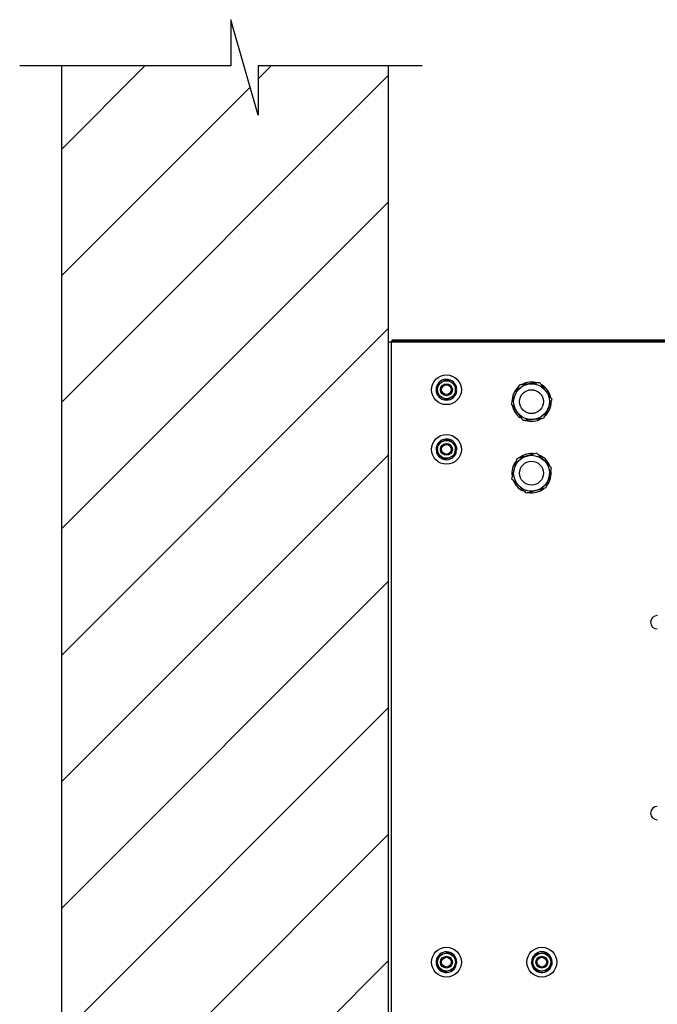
# Model space of a CAD drawing. Header units: inches. Extents: x 170 to 288, y 234 to 248.
# Tile 453 of 480: x 259.104 to 259.995, y 244.295 to 245.671. Entities that reach past the tile are written whole.
import ezdxf

# ---------------------------------------------------------------- set-up
doc = ezdxf.new("R2010")
doc.units = ezdxf.units.IN
doc.header["$LTSCALE"] = 0.25
doc.header["$MEASUREMENT"] = 0
doc.layers.add('ANNOTATIONS', color=1, linetype='Continuous')
doc.layers.add('STANDARD Z GUIDE MOTOR RH', color=7, linetype='Continuous')
doc.styles.add('ARIAL', font='arial.ttf', dxfattribs={"height": 0.09375})
doc.dimstyles.new('STANDARD$0', dxfattribs={"dimtxt": 0.09375, "dimasz": 0.09375, "dimexe": 0.03125, "dimexo": 0.046875, "dimgap": 0.09, "dimtad": 0, "dimtih": 1, "dimtoh": 1, "dimdec": 4, "dimzin": 0, "dimdsep": 46, "dimtxsty": 'ARIAL', "dimcen": 0.09, "dimadec": 0, "dimazin": 0, "dimtfac": 1, "dimtdec": 4, "dimtofl": 0, "dimtmove": 0, "dimatfit": 1, "dimfxl": 1, "dimtolj": 1, "dimtzin": 0, "dimarcsym": 0})

# ---------------------------------------------------------------- blocks, each defined once
blk = doc.blocks.new('*D45')
at = {"layer": 'ANNOTATIONS', "color": 0, "lineweight": -2, "transparency": 16777216}
for p, q in [((260.7829, 245.2238), (261.3812, 245.2238)), ((261.35, 245.1301), (261.35, 244.8381)), ((261.35, 244.269), (261.35, 244.5611)), ((259.6663, 244.1753), (261.3812, 244.1753))]:
    blk.add_line(p, q, dxfattribs=at)
at = {"layer": 'ANNOTATIONS', "color": 0, "transparency": 16777216}
for points in [[(261.3343, 245.1301), (261.3656, 245.1301), (261.35, 245.2238)], [(261.3343, 244.269), (261.3656, 244.269), (261.35, 244.1753)]]:
    blk.add_solid(points, dxfattribs=at)
at = {"layer": 'defpoints', "color": 0, "transparency": 16777216}
for p in [(260.7361, 245.2238), (261.35, 245.2238), (259.6194, 244.1753)]:
    blk.add_point(p, dxfattribs=at)
at = {"layer": 'ANNOTATIONS', "color": 0, "transparency": 16777216, "insert": (261.35, 244.6996), "char_height": 0.09375, "attachment_point": 5, "style": 'ARIAL'}
blk.add_mtext('\\A1;HEADROOM', dxfattribs=at)

msp = doc.modelspace()

# ---------------------------------------------------------------- hatches: boundary and pattern name
at = {"layer": 'STANDARD Z GUIDE MOTOR RH'}
h = msp.add_hatch(dxfattribs=at)
h.set_pattern_fill('ANSI31', color=256)
h.set_pattern_definition([(45, (74.86823, 0.0315), (-0.08838835, 0.08838835), [])])
h.paths.add_polyline_path([(259.6194, 245.60678), (259.43738, 245.60678), (259.43738, 245.53808), (259.39897, 245.67144), (259.39897, 245.60678), (259.16248, 245.60678), (259.16248, 244.17528), (259.6194, 244.17528)])

# ---------------------------------------------------------------- linework, layer by layer
for p, q in [((259.43738, 245.53808), (259.39897, 245.67144)), ((259.39897, 245.67144), (259.39897, 245.60678)), ((259.39897, 245.60678), (259.10378, 245.60678)), ((259.16248, 240.17095), (259.16248, 245.60678)), ((259.66636, 245.60678), (259.43738, 245.60678)), ((259.43738, 245.60678), (259.43738, 245.53808)), ((259.6194, 240.17095), (259.6194, 245.60678)), ((259.61962, 245.22656), (259.6194, 245.22656)), ((260.8192, 245.22095), (259.6194, 245.22095)), ((259.62337, 245.22095), (259.62337, 244.22095)), ((259.62429, 245.22383), (260.73607, 245.22383)), ((259.62429, 245.22383), (259.62429, 245.22311)), ((259.62429, 245.22311), (260.81992, 245.22311)), ((259.62429, 245.22167), (259.62429, 245.22239)), ((259.62429, 245.22239), (260.81992, 245.22239)), ((259.62429, 245.22167), (260.8194, 245.22167)), ((259.71295, 245.15527), (259.71489, 245.15542)), ((259.71295, 245.1533), (259.71489, 245.15315)), ((259.80396, 245.11641), (259.80324, 245.11543)), ((259.71264, 245.068), (259.71453, 245.06754)), ((259.71295, 245.06994), (259.71489, 245.06978)), ((259.80751, 245.01423), (259.80696, 245.01315)), ((259.71216, 244.3498), (259.71398, 244.34911)), ((259.71272, 244.35169), (259.71462, 244.35129)), ((259.84554, 244.34991), (259.84736, 244.34923)), ((259.84471, 244.34813), (259.8464, 244.34717))]:
    msp.add_line(p, q, dxfattribs=at)
for centre, radius in [((259.70045, 245.15428), 0.02083), ((259.70045, 245.15428), 0.0125), ((259.70045, 245.15428), 0.00833), ((259.70045, 245.15428), 0.00681), ((259.8194, 245.13762), 0.025), ((259.8194, 245.13762), 0.01667), ((259.70045, 245.07095), 0.02083), ((259.70045, 245.07095), 0.0125), ((259.70045, 245.07095), 0.00833), ((259.70045, 245.07095), 0.00681), ((259.8194, 245.03762), 0.025), ((259.8194, 245.03762), 0.01667), ((259.70045, 244.35428), 0.02083), ((259.70045, 244.35428), 0.0125), ((259.70045, 244.35428), 0.00833), ((259.83379, 244.35428), 0.02083), ((259.83379, 244.35428), 0.0125), ((259.83379, 244.35428), 0.00833), ((259.70045, 244.35428), 0.00681), ((259.83379, 244.35428), 0.00681)]:
    msp.add_circle(centre, radius, dxfattribs=at)
for centre, radius, start, end in [((259.70045, 245.15428), 0.01448, 4.5, 355.5), ((259.8194, 245.13762), 0.02745, 72.27817, 119.75608), ((259.8194, 245.13762), 0.02745, 12.05139, 59.83402), ((259.8194, 245.13762), 0.02745, 132.46555, 179.69006), ((259.8194, 245.13762), 0.02745, 311.92135, 359.92293), ((259.8194, 245.13762), 0.02745, 192.61767, 233.92882), ((259.8194, 245.13762), 0.02745, 252.00411, 300.02196), ((259.70045, 245.07095), 0.01448, 355.3771, 346.3771), ((259.8194, 245.03762), 0.02745, 81.40108, 128.87898), ((259.8194, 245.03762), 0.02745, 141.58845, 188.81296), ((259.8194, 245.03762), 0.02745, 21.17429, 68.95692), ((259.8194, 245.03762), 0.02745, 321.04425, 9.04584), ((259.8194, 245.03762), 0.02745, 201.74057, 243.05172), ((259.8194, 245.03762), 0.02745, 261.12701, 309.14486), ((259.99525, 244.82928), 0.00938, 90, 270), ((259.99525, 244.56262), 0.00938, 90, 270), ((259.70045, 244.35428), 0.01448, 348.06164, 339.06164), ((259.83379, 244.35428), 0.01448, 339.59256, 330.59256)]:
    msp.add_arc(centre, radius, start, end, dxfattribs=at)
for points, knots in [([(259.68795, 245.1615), (259.68893, 245.16206), (259.6909, 245.1632), (259.69307, 245.16445), (259.69417, 245.16509), (259.6942, 245.16511)], [0, 0, 0, 0, 0.4843352, 0.9863241, 1, 1, 1, 1]), ([(259.68795, 245.15428), (259.68795, 245.15445), (259.68795, 245.15553), (259.68795, 245.15755), (259.68795, 245.15978), (259.68795, 245.16108), (259.68795, 245.1615)], [0, 0, 0, 0, 0.0665254, 0.4352803, 0.8145457, 1, 1, 1, 1]), ([(259.6942, 245.16511), (259.69508, 245.16561), (259.69686, 245.16664), (259.69893, 245.16784), (259.70011, 245.16852), (259.70045, 245.16872)], [0, 0, 0, 0, 0.4062908, 0.8272692, 1, 1, 1, 1]), ([(259.70045, 245.16872), (259.70143, 245.16816), (259.7034, 245.16701), (259.70557, 245.16577), (259.70667, 245.16513), (259.7067, 245.16511)], [0, 0, 0, 0, 0.4843352, 0.9863241, 1, 1, 1, 1]), ([(259.7067, 245.16511), (259.70758, 245.1646), (259.70936, 245.16358), (259.71143, 245.16238), (259.71261, 245.1617), (259.71295, 245.1615)], [0, 0, 0, 0, 0.4062908, 0.8272671, 1, 1, 1, 1]), ([(259.71295, 245.15428), (259.71295, 245.15445), (259.71295, 245.15553), (259.71295, 245.15755), (259.71295, 245.15978), (259.71295, 245.16108), (259.71295, 245.1615)], [0, 0, 0, 0, 0.0665254, 0.4352803, 0.8145457, 1, 1, 1, 1]), ([(259.80233, 245.16089), (259.80142, 245.15884), (259.80005, 245.15571), (259.79811, 245.15129), (259.79708, 245.14895), (259.79655, 245.14774), (259.79652, 245.14768)], [0, 0, 0, 0, 0.4839126, 0.7351938, 0.9863448, 1, 1, 1, 1]), ([(259.81668, 245.16247), (259.81635, 245.16243), (259.8142, 245.1622), (259.81018, 245.16176), (259.80575, 245.16127), (259.80317, 245.16099), (259.80233, 245.16089)], [0, 0, 0, 0, 0.06653236, 0.4352829, 0.81455329, 1, 1, 1, 1]), ([(259.83102, 245.16404), (259.82981, 245.16391), (259.82693, 245.16359), (259.82214, 245.16307), (259.81851, 245.16267), (259.81668, 245.16247)], [0, 0, 0, 0, 0.265458, 0.6280751, 1, 1, 1, 1]), ([(259.83956, 245.15241), (259.83837, 245.15403), (259.83593, 245.15735), (259.8331, 245.16121), (259.83149, 245.1634), (259.83102, 245.16404)], [0, 0, 0, 0, 0.40628858, 0.82726795, 1, 1, 1, 1]), ([(259.68795, 245.14707), (259.68795, 245.14768), (259.68795, 245.14912), (259.68795, 245.15153), (259.68795, 245.15336), (259.68795, 245.15428)], [0, 0, 0, 0, 0.26545671, 0.62807837, 1, 1, 1, 1]), ([(259.6942, 245.14346), (259.69333, 245.14396), (259.69155, 245.14499), (259.68948, 245.14619), (259.6883, 245.14687), (259.68795, 245.14707)], [0, 0, 0, 0, 0.40629596, 0.82726927, 1, 1, 1, 1]), ([(259.71295, 245.14707), (259.71198, 245.14651), (259.71, 245.14536), (259.70784, 245.14412), (259.70673, 245.14348), (259.7067, 245.14346)], [0, 0, 0, 0, 0.4843374, 0.9863264, 1, 1, 1, 1]), ([(259.71295, 245.14707), (259.71295, 245.14768), (259.71295, 245.14912), (259.71295, 245.15153), (259.71295, 245.15336), (259.71295, 245.15428)], [0, 0, 0, 0, 0.26545671, 0.62807837, 1, 1, 1, 1]), ([(259.79652, 245.14768), (259.7957, 245.14583), (259.79405, 245.14206), (259.79212, 245.13769), (259.79103, 245.13519), (259.79071, 245.13447)], [0, 0, 0, 0, 0.4062897, 0.8272654, 1, 1, 1, 1]), ([(259.8481, 245.14077), (259.84677, 245.14258), (259.84475, 245.14533), (259.8419, 245.14922), (259.84038, 245.15129), (259.8396, 245.15235), (259.83956, 245.15241)], [0, 0, 0, 0, 0.4839122, 0.7351923, 0.9863399, 1, 1, 1, 1]), ([(259.70045, 245.13985), (259.69948, 245.14041), (259.6975, 245.14155), (259.69534, 245.1428), (259.69423, 245.14344), (259.6942, 245.14346)], [0, 0, 0, 0, 0.4843425, 0.9863264, 1, 1, 1, 1]), ([(259.7067, 245.14346), (259.70583, 245.14295), (259.70405, 245.14193), (259.70198, 245.14073), (259.7008, 245.14005), (259.70045, 245.13985)], [0, 0, 0, 0, 0.4062908, 0.8272692, 1, 1, 1, 1]), ([(259.79071, 245.13447), (259.79204, 245.13266), (259.79405, 245.12991), (259.79691, 245.12601), (259.79843, 245.12394), (259.79921, 245.12288), (259.79925, 245.12283)], [0, 0, 0, 0, 0.4839098, 0.7351915, 0.9863398, 1, 1, 1, 1]), ([(259.84229, 245.12755), (259.8431, 245.1294), (259.84476, 245.13317), (259.84668, 245.13755), (259.84778, 245.14004), (259.8481, 245.14077)], [0, 0, 0, 0, 0.4062912, 0.82726901, 1, 1, 1, 1]), ([(259.79925, 245.12283), (259.80044, 245.1212), (259.80288, 245.11788), (259.8057, 245.11403), (259.80732, 245.11183), (259.80778, 245.11119)], [0, 0, 0, 0, 0.4062927, 0.8272673, 1, 1, 1, 1]), ([(259.83648, 245.11434), (259.83738, 245.1164), (259.83876, 245.11952), (259.8407, 245.12394), (259.84173, 245.12629), (259.84226, 245.12749), (259.84229, 245.12755)], [0, 0, 0, 0, 0.4839123, 0.7351939, 0.98634, 1, 1, 1, 1]), ([(259.82213, 245.11277), (259.8218, 245.11273), (259.81965, 245.11249), (259.81564, 245.11205), (259.81121, 245.11157), (259.80863, 245.11128), (259.80778, 245.11119)], [0, 0, 0, 0, 0.0665331, 0.4352838, 0.8145544, 1, 1, 1, 1]), ([(259.83648, 245.11434), (259.83527, 245.11421), (259.83239, 245.11389), (259.8276, 245.11337), (259.82397, 245.11297), (259.82213, 245.11277)], [0, 0, 0, 0, 0.2654582, 0.6280756, 1, 1, 1, 1]), ([(259.68811, 245.07293), (259.68814, 245.0731), (259.68831, 245.07416), (259.68863, 245.07616), (259.68898, 245.07836), (259.68919, 245.07964), (259.68926, 245.08006)], [0, 0, 0, 0, 0.0665273, 0.4352814, 0.8145511, 1, 1, 1, 1]), ([(259.68926, 245.08006), (259.6903, 245.08046), (259.69244, 245.08127), (259.69477, 245.08216), (259.69597, 245.08262), (259.696, 245.08263)], [0, 0, 0, 0, 0.4843406, 0.9863261, 1, 1, 1, 1]), ([(259.696, 245.08263), (259.69694, 245.08299), (259.69886, 245.08372), (259.7011, 245.08458), (259.70237, 245.08506), (259.70274, 245.0852)], [0, 0, 0, 0, 0.4062921, 0.8272668, 1, 1, 1, 1]), ([(259.70274, 245.0852), (259.70361, 245.08449), (259.70539, 245.08305), (259.70732, 245.08148), (259.70831, 245.08067), (259.70834, 245.08065)], [0, 0, 0, 0, 0.4843393, 0.9863298, 1, 1, 1, 1]), ([(259.70834, 245.08065), (259.70912, 245.08001), (259.71072, 245.07871), (259.71258, 245.0772), (259.71363, 245.07634), (259.71394, 245.07609)], [0, 0, 0, 0, 0.4062932, 0.8272624, 1, 1, 1, 1]), ([(259.68697, 245.06581), (259.68706, 245.06641), (259.68729, 245.06784), (259.68768, 245.07022), (259.68797, 245.07202), (259.68811, 245.07293)], [0, 0, 0, 0, 0.26546, 0.6280758, 1, 1, 1, 1]), ([(259.69257, 245.06125), (259.69178, 245.06189), (259.69019, 245.06319), (259.68833, 245.0647), (259.68727, 245.06556), (259.68697, 245.06581)], [0, 0, 0, 0, 0.4062965, 0.8272691, 1, 1, 1, 1]), ([(259.71165, 245.06184), (259.71175, 245.06245), (259.71198, 245.06387), (259.71236, 245.06625), (259.71265, 245.06806), (259.7128, 245.06897)], [0, 0, 0, 0, 0.265463, 0.628082, 1, 1, 1, 1]), ([(259.7128, 245.06897), (259.71282, 245.06913), (259.71299, 245.0702), (259.71331, 245.07219), (259.71367, 245.07439), (259.71387, 245.07567), (259.71394, 245.07609)], [0, 0, 0, 0, 0.0665376, 0.4352814, 0.8145511, 1, 1, 1, 1]), ([(259.82669, 245.06555), (259.82551, 245.06523), (259.82272, 245.06446), (259.81807, 245.06318), (259.81455, 245.06221), (259.81277, 245.06172)], [0, 0, 0, 0, 0.265458, 0.6280748, 1, 1, 1, 1]), ([(259.83696, 245.05541), (259.83552, 245.05683), (259.83259, 245.05972), (259.82919, 245.06308), (259.82725, 245.06499), (259.82669, 245.06555)], [0, 0, 0, 0, 0.4062921, 0.8272682, 1, 1, 1, 1]), ([(259.69817, 245.0567), (259.69729, 245.05741), (259.69552, 245.05885), (259.69359, 245.06042), (259.69259, 245.06123), (259.69257, 245.06125)], [0, 0, 0, 0, 0.4843393, 0.9863278, 1, 1, 1, 1]), ([(259.70491, 245.05927), (259.70396, 245.05891), (259.70204, 245.05818), (259.69981, 245.05733), (259.69854, 245.05684), (259.69817, 245.0567)], [0, 0, 0, 0, 0.4062921, 0.827268, 1, 1, 1, 1]), ([(259.71165, 245.06184), (259.7106, 245.06144), (259.70847, 245.06063), (259.70614, 245.05974), (259.70494, 245.05928), (259.70491, 245.05927)], [0, 0, 0, 0, 0.4843406, 0.9863261, 1, 1, 1, 1]), ([(259.79885, 245.05789), (259.79829, 245.05572), (259.79743, 245.05242), (259.79621, 245.04774), (259.79556, 245.04526), (259.79523, 245.04399), (259.79521, 245.04392)], [0, 0, 0, 0, 0.48391172, 0.73519235, 0.98633977, 1, 1, 1, 1]), ([(259.81277, 245.06172), (259.81245, 245.06163), (259.81037, 245.06106), (259.80647, 245.05999), (259.80217, 245.0588), (259.79967, 245.05812), (259.79885, 245.05789)], [0, 0, 0, 0, 0.0665322, 0.4352827, 0.8145535, 1, 1, 1, 1]), ([(259.84724, 245.04528), (259.84564, 245.04685), (259.84321, 245.04925), (259.83977, 245.05264), (259.83795, 245.05444), (259.83701, 245.05537), (259.83696, 245.05541)], [0, 0, 0, 0, 0.48391201, 0.73519159, 0.98634127, 1, 1, 1, 1]), ([(259.79521, 245.04392), (259.7947, 245.04197), (259.79366, 245.03799), (259.79246, 245.03336), (259.79177, 245.03072), (259.79157, 245.02996)], [0, 0, 0, 0, 0.4062898, 0.8272667, 1, 1, 1, 1]), ([(259.8436, 245.03131), (259.8441, 245.03327), (259.84514, 245.03725), (259.84635, 245.04187), (259.84704, 245.04451), (259.84724, 245.04528)], [0, 0, 0, 0, 0.4062902, 0.827267, 1, 1, 1, 1]), ([(259.79157, 245.02996), (259.79317, 245.02838), (259.7956, 245.02598), (259.79904, 245.02259), (259.80086, 245.02079), (259.8018, 245.01987), (259.80185, 245.01982)], [0, 0, 0, 0, 0.48391201, 0.73519159, 0.98634127, 1, 1, 1, 1]), ([(259.83995, 245.01734), (259.84052, 245.01952), (259.84138, 245.02282), (259.8426, 245.02749), (259.84325, 245.02997), (259.84358, 245.03125), (259.8436, 245.03131)], [0, 0, 0, 0, 0.483912, 0.7351927, 0.9863401, 1, 1, 1, 1]), ([(259.80185, 245.01982), (259.80328, 245.0184), (259.80621, 245.01551), (259.80962, 245.01215), (259.81156, 245.01024), (259.81212, 245.00968)], [0, 0, 0, 0, 0.40628907, 0.82726833, 1, 1, 1, 1]), ([(259.82604, 245.01351), (259.82572, 245.01343), (259.82363, 245.01285), (259.81974, 245.01178), (259.81544, 245.0106), (259.81294, 245.00991), (259.81212, 245.00968)], [0, 0, 0, 0, 0.0665322, 0.4352827, 0.8145535, 1, 1, 1, 1]), ([(259.83995, 245.01734), (259.83878, 245.01702), (259.83599, 245.01625), (259.83134, 245.01497), (259.82782, 245.014), (259.82604, 245.01351)], [0, 0, 0, 0, 0.2654571, 0.62807562, 1, 1, 1, 1]), ([(259.68846, 244.35782), (259.68851, 244.35798), (259.68882, 244.35902), (259.68939, 244.36095), (259.69002, 244.36309), (259.69039, 244.36433), (259.69051, 244.36474)], [0, 0, 0, 0, 0.0665316, 0.43528, 0.8145474, 1, 1, 1, 1]), ([(259.69051, 244.36474), (259.6916, 244.36501), (259.69382, 244.36554), (259.69625, 244.36613), (259.69749, 244.36643), (259.69752, 244.36644)], [0, 0, 0, 0, 0.484341, 0.9863263, 1, 1, 1, 1]), ([(259.69752, 244.36644), (259.6985, 244.36667), (259.7005, 244.36715), (259.70283, 244.36772), (259.70415, 244.36803), (259.70454, 244.36813)], [0, 0, 0, 0, 0.4062935, 0.8272682, 1, 1, 1, 1]), ([(259.70454, 244.36813), (259.70531, 244.36731), (259.70689, 244.36566), (259.70861, 244.36385), (259.70949, 244.36292), (259.70951, 244.3629)], [0, 0, 0, 0, 0.4843406, 0.9863233, 1, 1, 1, 1]), ([(259.70951, 244.3629), (259.71021, 244.36217), (259.71163, 244.36068), (259.71327, 244.35894), (259.71421, 244.35796), (259.71448, 244.35767)], [0, 0, 0, 0, 0.4062922, 0.827267, 1, 1, 1, 1]), ([(259.82245, 244.35955), (259.82252, 244.3597), (259.82297, 244.36068), (259.82382, 244.36251), (259.82476, 244.36453), (259.82531, 244.36571), (259.82549, 244.36609)], [0, 0, 0, 0, 0.0665312, 0.4352809, 0.8145505, 1, 1, 1, 1]), ([(259.82549, 244.36609), (259.82661, 244.36619), (259.82888, 244.3664), (259.83137, 244.36662), (259.83264, 244.36673), (259.83268, 244.36673)], [0, 0, 0, 0, 0.48433944, 0.98632476, 1, 1, 1, 1]), ([(259.83268, 244.36673), (259.83368, 244.36682), (259.83573, 244.36701), (259.83811, 244.36722), (259.83947, 244.36734), (259.83987, 244.36738)], [0, 0, 0, 0, 0.4062916, 0.8272683, 1, 1, 1, 1]), ([(259.83987, 244.36738), (259.84051, 244.36646), (259.84182, 244.36459), (259.84326, 244.36255), (259.844, 244.3615), (259.84401, 244.36147)], [0, 0, 0, 0, 0.4843387, 0.9863264, 1, 1, 1, 1]), ([(259.68642, 244.3509), (259.6866, 244.35149), (259.687, 244.35287), (259.68769, 244.35518), (259.6882, 244.35693), (259.68846, 244.35782)], [0, 0, 0, 0, 0.2654602, 0.6280742, 1, 1, 1, 1]), ([(259.6914, 244.34567), (259.6907, 244.3464), (259.68928, 244.34789), (259.68763, 244.34963), (259.6867, 244.35061), (259.68642, 244.3509)], [0, 0, 0, 0, 0.4062922, 0.827267, 1, 1, 1, 1]), ([(259.7104, 244.34382), (259.71057, 244.34441), (259.71098, 244.3458), (259.71166, 244.34811), (259.71218, 244.34986), (259.71244, 244.35075)], [0, 0, 0, 0, 0.2654603, 0.6280792, 1, 1, 1, 1]), ([(259.71244, 244.35075), (259.71249, 244.35091), (259.7128, 244.35194), (259.71337, 244.35388), (259.714, 244.35602), (259.71436, 244.35726), (259.71448, 244.35767)], [0, 0, 0, 0, 0.0665315, 0.4352841, 0.8145521, 1, 1, 1, 1]), ([(259.81941, 244.353), (259.81967, 244.35356), (259.82028, 244.35487), (259.82129, 244.35705), (259.82206, 244.35871), (259.82245, 244.35955)], [0, 0, 0, 0, 0.265458, 0.628076, 1, 1, 1, 1]), ([(259.82356, 244.3471), (259.82298, 244.34792), (259.8218, 244.34961), (259.82042, 244.35156), (259.81964, 244.35268), (259.81941, 244.353)], [0, 0, 0, 0, 0.4062924, 0.8272687, 1, 1, 1, 1]), ([(259.84208, 244.34247), (259.84234, 244.34303), (259.84295, 244.34434), (259.84397, 244.34652), (259.84473, 244.34818), (259.84512, 244.34902)], [0, 0, 0, 0, 0.2654625, 0.6280806, 1, 1, 1, 1]), ([(259.84401, 244.36147), (259.8446, 244.36064), (259.84578, 244.35896), (259.84715, 244.357), (259.84794, 244.35589), (259.84816, 244.35557)], [0, 0, 0, 0, 0.4062945, 0.8272699, 1, 1, 1, 1]), ([(259.84512, 244.34902), (259.84519, 244.34917), (259.84565, 244.35015), (259.8465, 244.35198), (259.84744, 244.354), (259.84798, 244.35518), (259.84816, 244.35557)], [0, 0, 0, 0, 0.066531, 0.43528404, 0.81455115, 1, 1, 1, 1]), ([(259.69637, 244.34044), (259.6956, 244.34125), (259.69402, 244.34291), (259.6923, 244.34472), (259.69142, 244.34565), (259.6914, 244.34567)], [0, 0, 0, 0, 0.4843389, 0.9863234, 1, 1, 1, 1]), ([(259.70338, 244.34213), (259.7024, 244.3419), (259.7004, 244.34141), (259.69808, 244.34085), (259.69675, 244.34053), (259.69637, 244.34044)], [0, 0, 0, 0, 0.40629222, 0.82726824, 1, 1, 1, 1]), ([(259.7104, 244.34382), (259.70931, 244.34356), (259.70709, 244.34303), (259.70466, 244.34244), (259.70342, 244.34214), (259.70338, 244.34213)], [0, 0, 0, 0, 0.484341, 0.9863263, 1, 1, 1, 1]), ([(259.82771, 244.34119), (259.82706, 244.34211), (259.82575, 244.34398), (259.82431, 244.34602), (259.82358, 244.34707), (259.82356, 244.3471)], [0, 0, 0, 0, 0.4843387, 0.9863264, 1, 1, 1, 1]), ([(259.8349, 244.34183), (259.83389, 244.34174), (259.83184, 244.34156), (259.82946, 244.34135), (259.8281, 244.34123), (259.82771, 244.34119)], [0, 0, 0, 0, 0.4062932, 0.8272663, 1, 1, 1, 1]), ([(259.84208, 244.34247), (259.84097, 244.34237), (259.83869, 244.34217), (259.83621, 244.34195), (259.83493, 244.34184), (259.8349, 244.34183)], [0, 0, 0, 0, 0.4843384, 0.9863273, 1, 1, 1, 1])]:
    msp.add_open_spline(points, degree=3, knots=knots, dxfattribs=at)

# ---------------------------------------------------------------- dimensions: what is measured, and where the dimension line sits
at = {"layer": 'ANNOTATIONS'}
dim = msp.add_linear_dim(base=(261.34997, 245.22383), p1=(259.6194, 244.17528), p2=(260.73607, 245.22383), angle=90, text='HEADROOM', dimstyle='STANDARD$0', dxfattribs=at)
dim.commit()
dim.dimension.update_dxf_attribs({"geometry": '*D45', "text_midpoint": (261.34997, 244.69956)})

doc.saveas('drawing.dxf')
